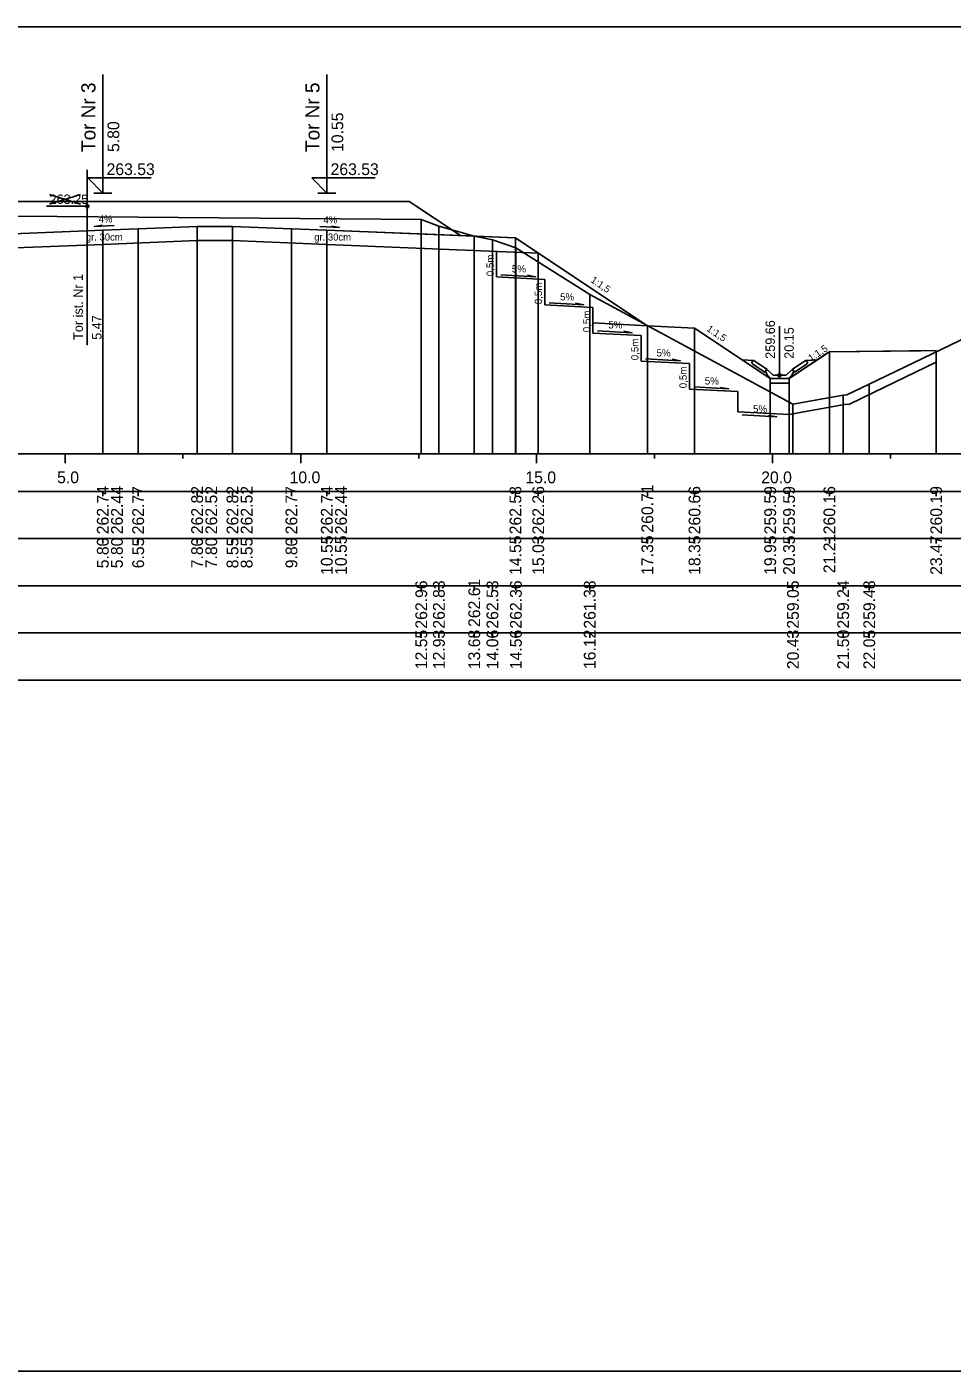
# Model space of a CAD drawing. Extents: x 6516023 to 6560129, y 5513077 to 5529206.
# Drawn here: x 6519689.9 to 6519709.52, y 5514484.66 to 5514513.16 of the extents above; entities that cross this region are included whole.
import ezdxf

# ---------------------------------------------------------------- set-up
doc = ezdxf.new("R2010")
doc.units = 0
for name, color, linetype in [('IR_default', 7, 'Continuous'), ('TOR_PRZEK_P-komponent', 7, 'Continuous'), ('TOR_PRZEK_P-odwodnienie', 7, 'Continuous'), ('TOR_PRZEK_P-opisy', 7, 'Continuous'), ('TOR_PRZEK_P-schodkowanie+wymiana', 7, 'Continuous'), ('TOR_PRZEK_P-tabelka istniejace', 7, 'Continuous'), ('TOR_PRZEK_P-tabelka projektowane', 7, 'Continuous'), ('TOR_PRZEK_P-teren istniejacy', 7, 'Continuous'), ('TOR_PRZEK_P-tory istniejace', 7, 'Continuous'), ('TOR_PRZEK_P-tory projektowane', 7, 'Continuous'), ('TOR_PRZEK_P-uklad odniesienia', 7, 'Continuous'), ('TOR_PRZEK_P-warstwa ochronna I', 7, 'Continuous'), ('TOR_PRZEK_P-warstwa ochronna II', 7, 'Continuous'), ('TOR_PS_T-skarpy projektowane', 7, 'Continuous'), ('TOR_RAMKI-ramka+tabelka 1', 7, 'Continuous')]:
    doc.layers.add(name, color=color, linetype=linetype)

msp = doc.modelspace()

# ---------------------------------------------------------------- linework, layer by layer
at = {"layer": 'IR_default'}
msp.add_lwpolyline([(6519689.763, 5514509.454), (6519690.269, 5514509.454), (6519693.263, 5514509.454), (6519693.444, 5514509.454), (6519694.513, 5514509.454), (6519697.507, 5514509.454), (6519698.013, 5514509.454), (6519698.17, 5514509.349), (6519699.098, 5514508.73), (6519700.094, 5514508.691), (6519700.263, 5514508.684), (6519700.356, 5514508.622), (6519700.905, 5514508.256), (6519702.726, 5514507.042), (6519703.06, 5514506.819), (6519703.915, 5514506.777), (6519704.06, 5514506.769), (6519705.432, 5514505.854), (6519705.665, 5514505.699), (6519706.007, 5514505.699), (6519706.065, 5514505.699), (6519706.565, 5514506.033), (6519706.65, 5514506.089), (6519706.881, 5514506.243), (6519706.92, 5514506.269), (6519708.86, 5514506.289), (6519709.185, 5514506.292)], dxfattribs=at)
at = {"layer": 'TOR_PRZEK_P-komponent'}
msp.add_lwpolyline([(6519679.463, 5514509.454), (6519682.963, 5514509.454), (6519683.963, 5514509.454), (6519687.463, 5514509.454), (6519689.763, 5514509.454), (6519693.263, 5514509.454), (6519694.513, 5514509.454), (6519698.013, 5514509.454), (6519699.098, 5514508.73), (6519696.263, 5514508.844), (6519695.513, 5514508.874), (6519694.263, 5514508.924), (6519693.513, 5514508.924), (6519692.263, 5514508.874), (6519691.513, 5514508.844), (6519688.91, 5514508.74), (6519688.213, 5514508.745), (6519685.713, 5514508.845), (6519684.963, 5514508.875), (6519683.518, 5514508.933), (6519681.963, 5514508.871), (6519681.213, 5514508.841), (6519678.373, 5514508.727), (6519678.373, 5514508.727)], close=True, dxfattribs=at)
at = {"layer": 'TOR_PRZEK_P-odwodnienie'}
for p, q in [((6519705.865, 5514505.769), (6519705.865, 5514506.813)), ((6519705.6, 5514505.895), (6519705.32, 5514506.082)), ((6519706.129, 5514505.895), (6519706.41, 5514506.082)), ((6519705.556, 5514505.829), (6519705.294, 5514506.003)), ((6519705.567, 5514505.845), (6519705.556, 5514505.829)), ((6519705.557, 5514505.864), (6519705.605, 5514505.888)), ((6519705.6, 5514505.895), (6519705.592, 5514505.883)), ((6519705.725, 5514505.769), (6519705.605, 5514505.888)), ((6519705.725, 5514505.769), (6519706.005, 5514505.769)), ((6519706.005, 5514505.769), (6519706.125, 5514505.888)), ((6519706.125, 5514505.888), (6519706.172, 5514505.864)), ((6519706.129, 5514505.895), (6519706.138, 5514505.883)), ((6519706.162, 5514505.845), (6519706.174, 5514505.829)), ((6519706.174, 5514505.829), (6519706.435, 5514506.003)), ((6519705.675, 5514505.699), (6519706.055, 5514505.699))]:
    msp.add_line(p, q, dxfattribs=at)
for points in [[(6519703.06, 5514506.819), (6519703.059, 5514506.82), (6519703.06, 5514506.819), (6519703.059, 5514506.819), (6519703.06, 5514506.819), (6519703.06, 5514506.819), (6519703.06, 5514506.819), (6519703.06, 5514506.82)], [(6519705.073, 5514506.094), (6519705.32, 5514506.082)], [(6519705.269, 5514506.055), (6519705.32, 5514506.082)], [(6519705.269, 5514506.055), (6519705.294, 5514506.003)], [(6519706.656, 5514506.094), (6519706.41, 5514506.082)], [(6519706.46, 5514506.055), (6519706.41, 5514506.082)], [(6519706.46, 5514506.055), (6519706.435, 5514506.003)], [(6519705.592, 5514505.883), (6519705.556, 5514505.864)], [(6519705.556, 5514505.864), (6519705.567, 5514505.845)], [(6519705.605, 5514505.769), (6519705.557, 5514505.864)], [(6519705.675, 5514505.699), (6519705.605, 5514505.769)], [(6519706.055, 5514505.699), (6519706.125, 5514505.769)], [(6519706.125, 5514505.769), (6519706.172, 5514505.864)], [(6519706.138, 5514505.883), (6519706.173, 5514505.864)], [(6519706.173, 5514505.864), (6519706.162, 5514505.845)], [(6519705.665, 5514505.699), (6519705.664, 5514505.7), (6519705.665, 5514505.699), (6519705.664, 5514505.699), (6519705.665, 5514505.699), (6519705.665, 5514505.699), (6519705.665, 5514505.699), (6519705.665, 5514505.7)], [(6519706.065, 5514505.699), (6519705.665, 5514505.699), (6519705.665, 5514505.599), (6519706.065, 5514505.599), (6519706.065, 5514505.699)], [(6519706.065, 5514505.699), (6519706.064, 5514505.7), (6519706.065, 5514505.699), (6519706.064, 5514505.699), (6519706.065, 5514505.699), (6519706.065, 5514505.699), (6519706.065, 5514505.699), (6519706.065, 5514505.7)]]:
    msp.add_lwpolyline(points, dxfattribs=at)
msp.add_circle((6519705.865, 5514505.769), 0.035, dxfattribs=at)
at = {"layer": 'TOR_PRZEK_P-opisy'}
for points in [[(6519691.752, 5514508.943), (6519691.334, 5514508.924), (6519691.502, 5514508.952)], [(6519696.114, 5514508.925), (6519696.532, 5514508.906), (6519696.364, 5514508.934)]]:
    msp.add_lwpolyline(points, dxfattribs=at)
at = {"layer": 'TOR_PRZEK_P-schodkowanie+wymiana'}
for p, q in [((6519699.861, 5514508.398), (6519699.861, 5514507.855)), ((6519699.861, 5514507.855), (6519700.884, 5514507.803)), ((6519700.884, 5514507.803), (6519700.884, 5514507.26)), ((6519700.884, 5514507.26), (6519701.907, 5514507.209)), ((6519701.907, 5514507.209), (6519701.907, 5514506.666)), ((6519703.066, 5514506.819), (6519701.907, 5514506.88)), ((6519701.907, 5514506.666), (6519702.93, 5514506.615)), ((6519702.93, 5514506.615), (6519702.93, 5514506.072)), ((6519702.93, 5514506.072), (6519703.953, 5514506.021)), ((6519703.953, 5514506.021), (6519703.953, 5514505.478)), ((6519703.953, 5514505.478), (6519704.976, 5514505.427)), ((6519704.976, 5514505.427), (6519704.976, 5514504.993)), ((6519704.976, 5514504.993), (6519706.065, 5514504.938))]:
    msp.add_line(p, q, dxfattribs=at)
msp.add_lwpolyline([(6519706.065, 5514504.938), (6519707.239, 5514505.149), (6519707.346, 5514505.159), (6519707.852, 5514505.402), (6519709.185, 5514506.046)], dxfattribs=at)
at = {"layer": 'TOR_PRZEK_P-tabelka istniejace'}
for p, q in [((6519698.266, 5514501.206), (6519698.266, 5514501.306)), ((6519698.64, 5514501.206), (6519698.64, 5514501.306)), ((6519699.389, 5514501.206), (6519699.389, 5514501.306)), ((6519699.775, 5514501.206), (6519699.775, 5514501.306)), ((6519700.272, 5514501.206), (6519700.272, 5514501.306)), ((6519701.838, 5514501.206), (6519701.838, 5514501.306)), ((6519706.147, 5514501.206), (6519706.147, 5514501.306)), ((6519707.212, 5514501.206), (6519707.212, 5514501.306)), ((6519707.765, 5514501.206), (6519707.765, 5514501.306)), ((6519634.663, 5514500.306), (6519728.463, 5514500.306)), ((6519698.266, 5514500.206), (6519698.266, 5514500.306)), ((6519698.64, 5514500.206), (6519698.64, 5514500.306)), ((6519699.389, 5514500.206), (6519699.389, 5514500.306)), ((6519699.775, 5514500.206), (6519699.775, 5514500.306)), ((6519700.272, 5514500.206), (6519700.272, 5514500.306)), ((6519701.838, 5514500.206), (6519701.838, 5514500.306)), ((6519706.147, 5514500.206), (6519706.147, 5514500.306)), ((6519707.212, 5514500.206), (6519707.212, 5514500.306)), ((6519707.765, 5514500.206), (6519707.765, 5514500.306))]:
    msp.add_line(p, q, dxfattribs=at)
for points in [[(6519698.266, 5514509.071), (6519698.266, 5514504.306), (6519698.266, 5514504.176), (6519698.266, 5514504.106)], [(6519698.64, 5514508.932), (6519698.64, 5514504.306), (6519698.64, 5514504.176), (6519698.64, 5514504.106)], [(6519699.389, 5514508.72), (6519699.389, 5514504.306), (6519699.389, 5514504.176), (6519699.389, 5514504.106)], [(6519699.775, 5514508.641), (6519699.775, 5514504.306), (6519699.775, 5514504.176), (6519699.775, 5514504.106)], [(6519700.272, 5514508.47), (6519700.272, 5514504.306), (6519700.272, 5514504.176), (6519700.272, 5514504.106)], [(6519701.838, 5514507.482), (6519701.838, 5514504.306), (6519701.838, 5514504.176), (6519701.838, 5514504.106)], [(6519707.765, 5514505.582), (6519707.765, 5514504.306), (6519707.765, 5514504.176), (6519707.765, 5514504.106)], [(6519707.212, 5514505.347), (6519707.212, 5514504.306), (6519707.212, 5514504.176), (6519707.212, 5514504.106)], [(6519706.147, 5514505.156), (6519706.147, 5514504.306), (6519706.147, 5514504.176), (6519706.147, 5514504.106)]]:
    msp.add_lwpolyline(points, dxfattribs=at)
msp.add_lwpolyline([(6519634.663, 5514501.306), (6519634.663, 5514499.306), (6519728.463, 5514499.306), (6519728.463, 5514501.306)], close=True, dxfattribs=at)
at = {"layer": 'TOR_PRZEK_P-tabelka projektowane'}
for p, q in [((6519691.513, 5514503.206), (6519691.513, 5514503.306)), ((6519691.513, 5514503.206), (6519691.513, 5514503.306)), ((6519692.263, 5514503.206), (6519692.263, 5514503.306)), ((6519693.513, 5514503.206), (6519693.513, 5514503.306)), ((6519693.513, 5514503.206), (6519693.513, 5514503.306)), ((6519694.263, 5514503.206), (6519694.263, 5514503.306)), ((6519694.263, 5514503.206), (6519694.263, 5514503.306)), ((6519695.513, 5514503.206), (6519695.513, 5514503.306)), ((6519696.263, 5514503.206), (6519696.263, 5514503.306)), ((6519696.263, 5514503.206), (6519696.263, 5514503.306)), ((6519700.263, 5514503.206), (6519700.263, 5514503.306)), ((6519700.746, 5514503.206), (6519700.746, 5514503.306)), ((6519703.06, 5514503.206), (6519703.06, 5514503.306)), ((6519704.06, 5514503.206), (6519704.06, 5514503.306)), ((6519705.665, 5514503.206), (6519705.665, 5514503.306)), ((6519706.065, 5514503.206), (6519706.065, 5514503.306)), ((6519706.92, 5514503.206), (6519706.92, 5514503.306)), ((6519709.185, 5514503.206), (6519709.185, 5514503.306)), ((6519634.663, 5514502.306), (6519728.463, 5514502.306)), ((6519691.513, 5514502.206), (6519691.513, 5514502.306)), ((6519691.513, 5514502.206), (6519691.513, 5514502.306)), ((6519692.263, 5514502.206), (6519692.263, 5514502.306)), ((6519693.513, 5514502.206), (6519693.513, 5514502.306)), ((6519693.513, 5514502.206), (6519693.513, 5514502.306)), ((6519694.263, 5514502.206), (6519694.263, 5514502.306)), ((6519694.263, 5514502.206), (6519694.263, 5514502.306)), ((6519695.513, 5514502.206), (6519695.513, 5514502.306)), ((6519696.263, 5514502.206), (6519696.263, 5514502.306)), ((6519696.263, 5514502.206), (6519696.263, 5514502.306)), ((6519700.263, 5514502.206), (6519700.263, 5514502.306)), ((6519700.746, 5514502.206), (6519700.746, 5514502.306)), ((6519703.06, 5514502.206), (6519703.06, 5514502.306)), ((6519704.06, 5514502.206), (6519704.06, 5514502.306)), ((6519705.665, 5514502.206), (6519705.665, 5514502.306)), ((6519706.065, 5514502.206), (6519706.065, 5514502.306)), ((6519706.92, 5514502.206), (6519706.92, 5514502.306)), ((6519709.185, 5514502.206), (6519709.185, 5514502.306))]:
    msp.add_line(p, q, dxfattribs=at)
for points in [[(6519693.513, 5514508.924), (6519693.513, 5514504.306), (6519693.513, 5514504.176), (6519693.513, 5514504.106)], [(6519694.263, 5514508.924), (6519694.263, 5514504.306), (6519694.263, 5514504.176), (6519694.263, 5514504.106)], [(6519691.513, 5514508.844), (6519691.513, 5514504.306), (6519691.513, 5514504.176), (6519691.513, 5514504.106)], [(6519692.263, 5514508.874), (6519692.263, 5514504.306), (6519692.263, 5514504.176), (6519692.263, 5514504.106)], [(6519693.513, 5514508.624), (6519693.513, 5514504.306), (6519693.513, 5514504.176), (6519693.513, 5514504.106)], [(6519694.263, 5514508.624), (6519694.263, 5514504.306), (6519694.263, 5514504.176), (6519694.263, 5514504.106)], [(6519695.513, 5514508.874), (6519695.513, 5514504.306), (6519695.513, 5514504.176), (6519695.513, 5514504.106)], [(6519696.263, 5514508.844), (6519696.263, 5514504.306), (6519696.263, 5514504.176), (6519696.263, 5514504.106)], [(6519700.263, 5514508.684), (6519700.263, 5514504.306), (6519700.263, 5514504.176), (6519700.263, 5514504.106)], [(6519691.513, 5514508.544), (6519691.513, 5514504.306), (6519691.513, 5514504.176), (6519691.513, 5514504.106)], [(6519696.263, 5514508.542), (6519696.263, 5514504.306), (6519696.263, 5514504.176), (6519696.263, 5514504.106)], [(6519700.746, 5514508.362), (6519700.746, 5514504.306), (6519700.746, 5514504.176), (6519700.746, 5514504.106)], [(6519703.06, 5514506.819), (6519703.06, 5514504.306), (6519703.06, 5514504.176), (6519703.06, 5514504.106)], [(6519704.06, 5514506.769), (6519704.06, 5514504.306), (6519704.06, 5514504.176), (6519704.06, 5514504.106)], [(6519706.92, 5514506.269), (6519706.92, 5514504.306), (6519706.92, 5514504.176), (6519706.92, 5514504.106)], [(6519709.185, 5514506.292), (6519709.185, 5514504.306), (6519709.185, 5514504.176), (6519709.185, 5514504.106)], [(6519705.665, 5514505.699), (6519705.665, 5514504.306), (6519705.665, 5514504.176), (6519705.665, 5514504.106)], [(6519706.065, 5514505.699), (6519706.065, 5514504.306), (6519706.065, 5514504.176), (6519706.065, 5514504.106)]]:
    msp.add_lwpolyline(points, dxfattribs=at)
msp.add_lwpolyline([(6519634.663, 5514503.306), (6519634.663, 5514501.306), (6519728.463, 5514501.306), (6519728.463, 5514503.306)], close=True, dxfattribs=at)
at = {"layer": 'TOR_PRZEK_P-teren istniejacy'}
msp.add_lwpolyline([(6519667.886, 5514506.442), (6519669.222, 5514506.407), (6519671.681, 5514506.131), (6519672.292, 5514505.973), (6519673.325, 5514505.554), (6519676.557, 5514507.493), (6519678.417, 5514508.436), (6519679.188, 5514508.662), (6519679.609, 5514508.902), (6519680.238, 5514509.255), (6519686.252, 5514509.173), (6519698.266, 5514509.071), (6519698.64, 5514508.932), (6519699.389, 5514508.72), (6519699.775, 5514508.641), (6519700.272, 5514508.47), (6519701.838, 5514507.482), (6519706.147, 5514505.156), (6519707.212, 5514505.347), (6519707.292, 5514505.354), (6519707.765, 5514505.582), (6519709.861, 5514506.595)], dxfattribs=at)
at = {"layer": 'TOR_PRZEK_P-tory istniejace'}
for p, q in [((6519691.184, 5514510.127), (6519691.184, 5514506.407)), ((6519690.385, 5514509.399), (6519691.037, 5514509.602)), ((6519690.385, 5514509.602), (6519691.037, 5514509.399)), ((6519691.185, 5514509.352), (6519690.319, 5514509.352))]:
    msp.add_line(p, q, dxfattribs=at)
msp.add_circle((6519691.185, 5514509.352), 0.035, dxfattribs=at)
at = {"layer": 'TOR_PRZEK_P-tory projektowane'}
for p, q in [((6519691.513, 5514510.512), (6519691.513, 5514512.144)), ((6519696.263, 5514510.512), (6519696.263, 5514512.144)), ((6519691.513, 5514510.512), (6519691.513, 5514509.634)), ((6519696.263, 5514510.512), (6519696.263, 5514509.634)), ((6519691.513, 5514509.634), (6519691.194, 5514509.953)), ((6519691.194, 5514509.953), (6519692.538, 5514509.953)), ((6519696.263, 5514509.634), (6519695.944, 5514509.953)), ((6519695.944, 5514509.953), (6519697.288, 5514509.953)), ((6519691.321, 5514509.634), (6519691.705, 5514509.634)), ((6519696.071, 5514509.634), (6519696.455, 5514509.634))]:
    msp.add_line(p, q, dxfattribs=at)
at = {"layer": 'TOR_PRZEK_P-uklad odniesienia'}
for p, q in [((6519638.463, 5514504.106), (6519728.463, 5514504.106)), ((6519690.713, 5514503.906), (6519690.713, 5514504.106)), ((6519693.213, 5514504.006), (6519693.213, 5514504.106)), ((6519695.713, 5514503.906), (6519695.713, 5514504.106)), ((6519698.213, 5514504.006), (6519698.213, 5514504.106)), ((6519700.713, 5514503.906), (6519700.713, 5514504.106)), ((6519703.213, 5514504.006), (6519703.213, 5514504.106)), ((6519705.713, 5514503.906), (6519705.713, 5514504.106)), ((6519708.213, 5514504.006), (6519708.213, 5514504.106))]:
    msp.add_line(p, q, dxfattribs=at)
at = {"layer": 'TOR_PRZEK_P-warstwa ochronna I'}
msp.add_lwpolyline([(6519688.911, 5514508.44), (6519691.513, 5514508.544), (6519693.513, 5514508.624), (6519694.263, 5514508.624), (6519696.263, 5514508.542), (6519700.746, 5514508.362)], dxfattribs=at)
at = {"layer": 'TOR_PRZEK_P-warstwa ochronna II'}
msp.add_lwpolyline([(6519688.91, 5514508.74), (6519691.513, 5514508.844), (6519692.263, 5514508.874), (6519693.513, 5514508.924), (6519694.263, 5514508.924), (6519695.513, 5514508.874), (6519696.263, 5514508.844), (6519700.263, 5514508.684), (6519703.06, 5514506.819), (6519704.06, 5514506.769), (6519705.665, 5514505.699), (6519706.065, 5514505.699), (6519706.92, 5514506.269), (6519709.185, 5514506.292)], dxfattribs=at)
at = {"layer": 'TOR_PS_T-skarpy projektowane'}
for points in [[(6519699.955, 5514507.899), (6519700.69, 5514507.859), (6519700.517, 5514507.89)], [(6519700.977, 5514507.305), (6519701.713, 5514507.265), (6519701.54, 5514507.296)], [(6519702, 5514506.711), (6519702.736, 5514506.671), (6519702.563, 5514506.702)], [(6519703.023, 5514506.116), (6519703.758, 5514506.077), (6519703.586, 5514506.108)], [(6519704.046, 5514505.522), (6519704.781, 5514505.483), (6519704.608, 5514505.513)], [(6519705.069, 5514504.928), (6519705.804, 5514504.889), (6519705.631, 5514504.919)]]:
    msp.add_lwpolyline(points, dxfattribs=at)
at = {"layer": 'TOR_RAMKI-ramka+tabelka 1'}
msp.add_lwpolyline([(6519632.013, 5514513.156), (6519879.513, 5514513.156), (6519879.513, 5514484.656), (6519632.013, 5514484.656)], close=True, dxfattribs=at)

# ---------------------------------------------------------------- texts
at = {"layer": 'TOR_PRZEK_P-odwodnienie'}
for s, p in [('259.66', (6519705.765, 5514506.119)), ('20.15', (6519706.165, 5514506.119))]:
    msp.add_text(s, height=0.2, rotation=90, dxfattribs=at).set_placement(p)
at = {"layer": 'TOR_PRZEK_P-opisy'}
for s, rotation, p in [('4%', 0.1515, (6519691.429, 5514509.008)), ('4%', 359.8485, (6519696.193, 5514508.991)), ('1:1,5', 325.9299, (6519701.844, 5514507.756)), ('1:1,5', 325.9299, (6519704.304, 5514506.722)), ('1:1,5', 34.0701, (6519706.533, 5514506.053))]:
    msp.add_text(s, height=0.15, rotation=rotation, dxfattribs=at).set_placement(p)
at = {"layer": 'TOR_PRZEK_P-schodkowanie+wymiana'}
for p in [(6519699.803, 5514507.87), (6519700.826, 5514507.276), (6519701.849, 5514506.682), (6519702.872, 5514506.088), (6519703.895, 5514505.494)]:
    msp.add_text('0,5m', height=0.1545, rotation=90, dxfattribs=at).set_placement(p)
at = {"layer": 'TOR_PRZEK_P-tabelka istniejace'}
for s, p in [('262.96', (6519698.391, 5514500.398)), ('262.83', (6519698.765, 5514500.398)), ('262.61', (6519699.514, 5514500.433)), ('262.53', (6519699.9, 5514500.398)), ('262.36', (6519700.397, 5514500.398)), ('261.38', (6519701.963, 5514500.398)), ('259.05', (6519706.272, 5514500.397)), ('259.24', (6519707.337, 5514500.399)), ('259.48', (6519707.89, 5514500.398)), ('12.55', (6519698.391, 5514499.537)), ('12.93', (6519698.765, 5514499.538)), ('13.68', (6519699.514, 5514499.538)), ('14.06', (6519699.9, 5514499.538)), ('14.56', (6519700.397, 5514499.538)), ('16.12', (6519701.963, 5514499.54)), ('20.43', (6519706.272, 5514499.538)), ('21.50', (6519707.337, 5514499.538)), ('22.05', (6519707.89, 5514499.537))]:
    msp.add_text(s, height=0.25, rotation=90, dxfattribs=at).set_placement(p)
at = {"layer": 'TOR_PRZEK_P-tabelka projektowane'}
for s, p in [('262.74', (6519691.638, 5514502.399)), ('262.44', (6519691.938, 5514502.399)), ('262.77', (6519692.388, 5514502.398)), ('262.82', (6519693.638, 5514502.4)), ('262.52', (6519693.938, 5514502.4)), ('262.82', (6519694.388, 5514502.4)), ('262.52', (6519694.688, 5514502.4)), ('262.77', (6519695.638, 5514502.398)), ('262.74', (6519696.388, 5514502.399)), ('262.44', (6519696.688, 5514502.399)), ('262.58', (6519700.388, 5514502.398)), ('262.26', (6519700.871, 5514502.398)), ('260.71', (6519703.185, 5514502.433)), ('260.66', (6519704.185, 5514502.398)), ('259.59', (6519705.79, 5514502.398)), ('259.59', (6519706.19, 5514502.398)), ('260.16', (6519707.045, 5514502.398)), ('260.19', (6519709.31, 5514502.398)), ('10.55', (6519696.388, 5514501.537)), ('10.55', (6519696.688, 5514501.537)), ('14.55', (6519700.388, 5514501.537)), ('15.03', (6519700.871, 5514501.538)), ('17.35', (6519703.185, 5514501.537)), ('18.35', (6519704.185, 5514501.537)), ('19.95', (6519705.79, 5514501.537)), ('20.35', (6519706.19, 5514501.537)), ('21.21', (6519707.045, 5514501.573)), ('23.47', (6519709.31, 5514501.538)), ('5.80', (6519691.638, 5514501.678)), ('5.80', (6519691.938, 5514501.678)), ('6.55', (6519692.388, 5514501.677)), ('7.80', (6519693.638, 5514501.678)), ('7.80', (6519693.938, 5514501.678)), ('8.55', (6519694.388, 5514501.677)), ('8.55', (6519694.688, 5514501.677)), ('9.80', (6519695.638, 5514501.678))]:
    msp.add_text(s, height=0.25, rotation=90, dxfattribs=at).set_placement(p)
at = {"layer": 'TOR_PRZEK_P-tory istniejace'}
msp.add_text('263.25', height=0.2, dxfattribs=at).set_placement((6519690.385, 5514509.402))
for s, rotation, p in [('Tor ist. Nr 1', 90.0511, (6519691.091, 5514506.521)), ('5.47', 90, (6519691.485, 5514506.522))]:
    msp.add_text(s, height=0.2, rotation=rotation, dxfattribs=at).set_placement(p)
at = {"layer": 'TOR_PRZEK_P-tory projektowane'}
for s, height, p in [('Tor Nr 3', 0.3, (6519691.358, 5514510.505)), ('Tor Nr 5', 0.3, (6519696.108, 5514510.505)), ('10.55', 0.25, (6519696.613, 5514510.504)), ('5.80', 0.25, (6519691.863, 5514510.504))]:
    msp.add_text(s, height=height, rotation=90, dxfattribs=at).set_placement(p)
for p in [(6519691.593, 5514510.014), (6519696.343, 5514510.014)]:
    msp.add_text('263.53', height=0.25, dxfattribs=at).set_placement(p)
at = {"layer": 'TOR_PRZEK_P-uklad odniesienia'}
for s, p in [('5.0', (6519690.544, 5514503.481)), ('10.0', (6519695.474, 5514503.481)), ('15.0', (6519700.474, 5514503.481)), ('20.0', (6519705.474, 5514503.481))]:
    msp.add_text(s, height=0.25, dxfattribs=at).set_placement(p)
at = {"layer": 'TOR_PRZEK_P-warstwa ochronna I'}
for p in [(6519691.154, 5514508.626), (6519695.996, 5514508.626)]:
    msp.add_text('gr. 30cm', height=0.15, dxfattribs=at).set_placement(p)
at = {"layer": 'TOR_PS_T-skarpy projektowane'}
for p in [(6519700.187, 5514507.95), (6519701.21, 5514507.356), (6519702.232, 5514506.762), (6519703.255, 5514506.168), (6519704.278, 5514505.574), (6519705.301, 5514504.98)]:
    msp.add_text('5%', height=0.1545, dxfattribs=at).set_placement(p)

doc.saveas('drawing.dxf')
